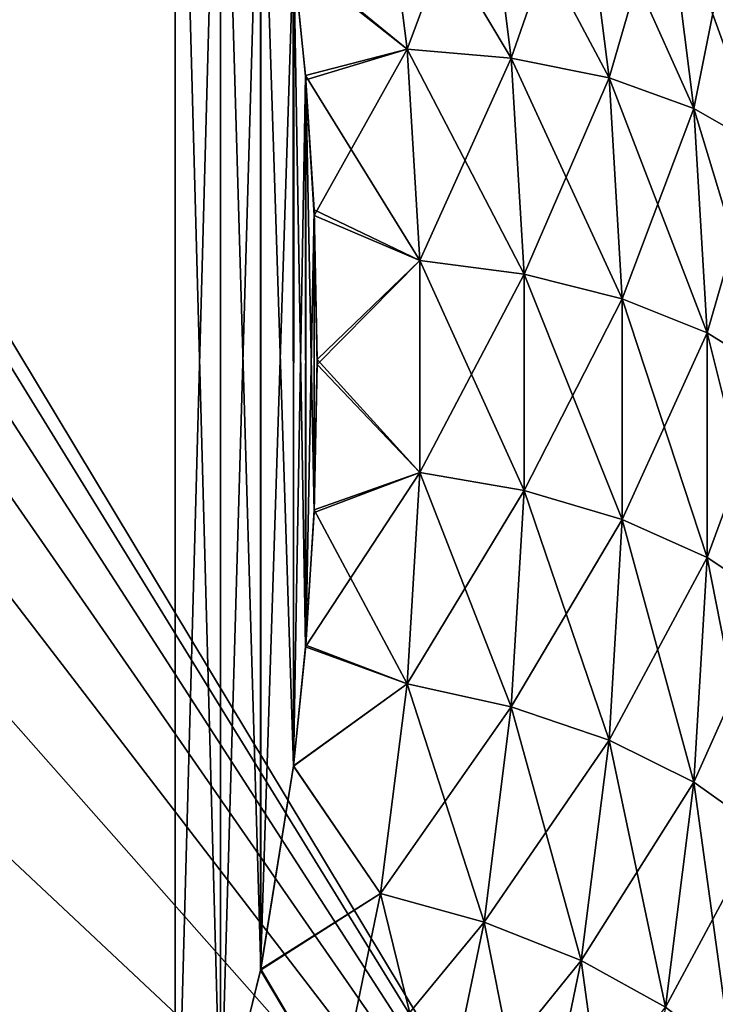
# Model space of a CAD drawing. Header units: millimetres. Extents: x -168 to 168, y -6 to 84.
# Tile 272 of 288: x 166.04 to 167.33, y 56.48 to 58.3. Entities that reach past the tile are written whole.
import ezdxf

# ---------------------------------------------------------------- set-up
doc = ezdxf.new("R2010")
doc.units = ezdxf.units.MM
doc.header["$LTSCALE"] = 65.185185
for name, color, linetype in [('652', 7, 'CONTINUOUS'), ('660', 7, 'CONTINUOUS'), ('661', 7, 'CONTINUOUS'), ('663', 7, 'CONTINUOUS'), ('664', 7, 'CONTINUOUS'), ('754', 7, 'CONTINUOUS'), ('762', 7, 'CONTINUOUS'), ('763', 7, 'CONTINUOUS'), ('765', 7, 'CONTINUOUS'), ('766', 7, 'CONTINUOUS')]:
    doc.layers.add(name, color=color, linetype=linetype)

msp = doc.modelspace()

# ---------------------------------------------------------------- linework, layer by layer
at = {"layer": '652', "linetype": 'Continuous'}
for points in [[(166, 57.7437, 105.1681), (166, 57.7437, 104.8319), (167.3519, 55.5, 105), (166, 57.7437, 105.1681)], [(166, 57.6936, 105.5007), (166, 57.7437, 105.1681), (167.3519, 55.5, 105), (166, 57.6936, 105.5007)], [(166, 57.7437, 104.8319), (166, 57.6936, 104.4993), (167.3519, 55.5, 105), (166, 57.7437, 104.8319)], [(166, 57.5945, 105.822), (166, 57.6936, 105.5007), (167.3519, 55.5, 105), (166, 57.5945, 105.822)], [(166, 57.6936, 104.4993), (166, 57.5945, 104.178), (167.3519, 55.5, 105), (166, 57.6936, 104.4993)], [(166, 57.4486, 106.125), (166, 57.5945, 105.822), (167.3519, 55.5, 105), (166, 57.4486, 106.125)], [(166, 57.5945, 104.178), (166, 57.4486, 103.875), (167.3519, 55.5, 105), (166, 57.5945, 104.178)], [(166, 57.2591, 106.4029), (166, 57.4486, 106.125), (167.3519, 55.5, 105), (166, 57.2591, 106.4029)], [(166, 57.4486, 103.875), (166, 57.2591, 103.5971), (167.3519, 55.5, 105), (166, 57.4486, 103.875)], [(166, 57.0304, 106.6494), (166, 57.2591, 106.4029), (167.3519, 55.5, 105), (166, 57.0304, 106.6494)], [(166, 57.2591, 103.5971), (166, 57.0304, 103.3506), (167.3519, 55.5, 105), (166, 57.2591, 103.5971)], [(166, 56.7675, 106.859), (166, 57.0304, 106.6494), (167.3519, 55.5, 105), (166, 56.7675, 106.859)], [(166, 57.0304, 103.3506), (166, 56.7675, 103.141), (167.3519, 55.5, 105), (166, 57.0304, 103.3506)], [(166, 56.4762, 107.0272), (166, 56.7675, 106.859), (167.3519, 55.5, 105), (166, 56.4762, 107.0272)], [(166, 56.7675, 103.141), (166, 56.4762, 102.9728), (167.3519, 55.5, 105), (166, 56.7675, 103.141)]]:
    msp.add_3dface(points, dxfattribs=at)
at = {"layer": '660', "linetype": 'Continuous'}
for points in [[(162, 56, 100.2887), (162, 59.3301, 102.2113), (166.3281, 59.3301, 102.2113), (162, 56, 100.2887)], [(166.3281, 56, 100.2887), (162, 56, 100.2887), (166.3281, 59.3301, 102.2113), (166.3281, 56, 100.2887)], [(166.4114, 59.0913, 102.0735), (166.3281, 56, 100.2887), (166.3281, 59.3301, 102.2113), (166.4114, 59.0913, 102.0735)], [(166.4114, 56.2387, 100.4265), (166.3281, 56, 100.2887), (166.4114, 59.0913, 102.0735), (166.4114, 56.2387, 100.4265)], [(166.4854, 58.7899, 101.8994), (166.4114, 56.2387, 100.4265), (166.4114, 59.0913, 102.0735), (166.4854, 58.7899, 101.8994)], [(166.4855, 56.5407, 100.6009), (166.4114, 56.2387, 100.4265), (166.4854, 58.7899, 101.8994), (166.4855, 56.5407, 100.6009)], [(166.546, 58.4144, 101.6827), (166.4855, 56.5407, 100.6009), (166.4854, 58.7899, 101.8994), (166.546, 58.4144, 101.6827)], [(166.5463, 56.9182, 100.8188), (166.4855, 56.5407, 100.6009), (166.546, 58.4144, 101.6827), (166.5463, 56.9182, 100.8188)], [(166.5688, 58.1935, 101.5551), (166.5463, 56.9182, 100.8188), (166.546, 58.4144, 101.6827), (166.5688, 58.1935, 101.5551)], [(166.5691, 57.1407, 100.9472), (166.5463, 56.9182, 100.8188), (166.5688, 58.1935, 101.5551), (166.5691, 57.1407, 100.9472)], [(166.5845, 57.9454, 101.4119), (166.5691, 57.1407, 100.9472), (166.5688, 58.1935, 101.5551), (166.5845, 57.9454, 101.4119)], [(166.5848, 57.3909, 101.0917), (166.5691, 57.1407, 100.9472), (166.5845, 57.9454, 101.4119), (166.5848, 57.3909, 101.0917)], [(166.5902, 57.6687, 101.2521), (166.5848, 57.3909, 101.0917), (166.5845, 57.9454, 101.4119), (166.5902, 57.6687, 101.2521)]]:
    msp.add_3dface(points, dxfattribs=at)
at = {"layer": '661', "linetype": 'Continuous'}
for points in [[(166.546, 58.4144, 101.6827), (166.7074, 58.6294, 101.8283), (166.7562, 58.2418, 101.6045), (166.546, 58.4144, 101.6827)], [(166.8987, 58.6235, 101.8925), (166.9488, 58.2257, 101.6628), (166.7074, 58.6294, 101.8283), (166.8987, 58.6235, 101.8925)], [(166.7074, 58.6294, 101.8283), (166.9488, 58.2257, 101.6628), (166.7562, 58.2418, 101.6045), (166.7074, 58.6294, 101.8283)], [(166.8987, 58.6235, 101.8925), (167.1293, 58.1888, 101.7553), (166.9488, 58.2257, 101.6628), (166.8987, 58.6235, 101.8925)], [(167.078, 58.5962, 101.9905), (167.1293, 58.1888, 101.7553), (166.8987, 58.6235, 101.8925), (167.078, 58.5962, 101.9905)], [(167.078, 58.5962, 101.9905), (167.2859, 58.1327, 101.8773), (167.1293, 58.1888, 101.7553), (167.078, 58.5962, 101.9905)], [(167.2335, 58.5483, 102.1173), (167.2859, 58.1327, 101.8773), (167.078, 58.5962, 101.9905), (167.2335, 58.5483, 102.1173)], [(167.3562, 58.4837, 102.264), (167.4095, 58.0614, 102.0202), (167.2335, 58.5483, 102.1173), (167.3562, 58.4837, 102.264)], [(167.2335, 58.5483, 102.1173), (167.4095, 58.0614, 102.0202), (167.2859, 58.1327, 101.8773), (167.2335, 58.5483, 102.1173)], [(166.5688, 58.1935, 101.5551), (166.546, 58.4144, 101.6827), (166.7562, 58.2418, 101.6045), (166.5688, 58.1935, 101.5551)], [(166.5688, 58.1935, 101.5551), (166.7562, 58.2418, 101.6045), (166.7796, 57.8514, 101.379), (166.5688, 58.1935, 101.5551)], [(166.7562, 58.2418, 101.6045), (166.9727, 57.8264, 101.4322), (166.7796, 57.8514, 101.379), (166.7562, 58.2418, 101.6045)], [(166.9488, 58.2257, 101.6628), (166.9727, 57.8264, 101.4322), (166.7562, 58.2418, 101.6045), (166.9488, 58.2257, 101.6628)], [(166.9488, 58.2257, 101.6628), (167.1538, 57.7811, 101.5199), (166.9727, 57.8264, 101.4322), (166.9488, 58.2257, 101.6628)], [(167.1293, 58.1888, 101.7553), (167.1538, 57.7811, 101.5199), (166.9488, 58.2257, 101.6628), (167.1293, 58.1888, 101.7553)], [(166.5845, 57.9454, 101.4119), (166.5688, 58.1935, 101.5551), (166.7796, 57.8514, 101.379), (166.5845, 57.9454, 101.4119)], [(167.2859, 58.1327, 101.8773), (167.3107, 57.7177, 101.6377), (167.1293, 58.1888, 101.7553), (167.2859, 58.1327, 101.8773)], [(167.1293, 58.1888, 101.7553), (167.3107, 57.7177, 101.6377), (167.1538, 57.7811, 101.5199), (167.1293, 58.1888, 101.7553)], [(167.2859, 58.1327, 101.8773), (167.4347, 57.6408, 101.7773), (167.3107, 57.7177, 101.6377), (167.2859, 58.1327, 101.8773)], [(167.4095, 58.0614, 102.0202), (167.4347, 57.6408, 101.7773), (167.2859, 58.1327, 101.8773), (167.4095, 58.0614, 102.0202)], [(166.5902, 57.6687, 101.2521), (166.5845, 57.9454, 101.4119), (166.7796, 57.8514, 101.379), (166.5902, 57.6687, 101.2521)], [(166.5902, 57.6687, 101.2521), (166.7796, 57.8514, 101.379), (166.7796, 57.4601, 101.1532), (166.5902, 57.6687, 101.2521)], [(166.7796, 57.8514, 101.379), (166.9727, 57.4266, 101.2014), (166.7796, 57.4601, 101.1532), (166.7796, 57.8514, 101.379)], [(166.9727, 57.8264, 101.4322), (166.9727, 57.4266, 101.2014), (166.7796, 57.8514, 101.379), (166.9727, 57.8264, 101.4322)], [(167.1538, 57.7811, 101.5199), (167.1538, 57.3733, 101.2845), (166.9727, 57.8264, 101.4322), (167.1538, 57.7811, 101.5199)], [(166.9727, 57.8264, 101.4322), (167.1538, 57.3733, 101.2845), (166.9727, 57.4266, 101.2014), (166.9727, 57.8264, 101.4322)], [(167.3107, 57.7177, 101.6377), (167.3107, 57.303, 101.3983), (167.1538, 57.7811, 101.5199), (167.3107, 57.7177, 101.6377)], [(167.1538, 57.7811, 101.5199), (167.3107, 57.303, 101.3983), (167.1538, 57.3733, 101.2845), (167.1538, 57.7811, 101.5199)], [(167.3107, 57.7177, 101.6377), (167.4347, 57.2205, 101.5347), (167.3107, 57.303, 101.3983), (167.3107, 57.7177, 101.6377)], [(167.4347, 57.6408, 101.7773), (167.4347, 57.2205, 101.5347), (167.3107, 57.7177, 101.6377), (167.4347, 57.6408, 101.7773)], [(166.5848, 57.3909, 101.0917), (166.5902, 57.6687, 101.2521), (166.7796, 57.4601, 101.1532), (166.5848, 57.3909, 101.0917)], [(166.5848, 57.3909, 101.0917), (166.7796, 57.4601, 101.1532), (166.7562, 57.0697, 100.9278), (166.5848, 57.3909, 101.0917)], [(166.7796, 57.4601, 101.1532), (166.9488, 57.0273, 100.9709), (166.7562, 57.0697, 100.9278), (166.7796, 57.4601, 101.1532)], [(166.9727, 57.4266, 101.2014), (166.9488, 57.0273, 100.9709), (166.7796, 57.4601, 101.1532), (166.9727, 57.4266, 101.2014)], [(166.9727, 57.4266, 101.2014), (167.1293, 56.9656, 101.0491), (166.9488, 57.0273, 100.9709), (166.9727, 57.4266, 101.2014)], [(167.1538, 57.3733, 101.2845), (167.1293, 56.9656, 101.0491), (166.9727, 57.4266, 101.2014), (167.1538, 57.3733, 101.2845)], [(166.5691, 57.1407, 100.9472), (166.5848, 57.3909, 101.0917), (166.7562, 57.0697, 100.9278), (166.5691, 57.1407, 100.9472)], [(167.1538, 57.3733, 101.2845), (167.2859, 56.888, 101.1587), (167.1293, 56.9656, 101.0491), (167.1538, 57.3733, 101.2845)], [(167.3107, 57.303, 101.3983), (167.2859, 56.888, 101.1587), (167.1538, 57.3733, 101.2845), (167.3107, 57.303, 101.3983)], [(167.3107, 57.303, 101.3983), (167.4095, 56.7999, 101.2918), (167.2859, 56.888, 101.1587), (167.3107, 57.303, 101.3983)], [(167.4347, 57.2205, 101.5347), (167.4095, 56.7999, 101.2918), (167.3107, 57.303, 101.3983), (167.4347, 57.2205, 101.5347)], [(166.5463, 56.9182, 100.8188), (166.5691, 57.1407, 100.9472), (166.7562, 57.0697, 100.9278), (166.5463, 56.9182, 100.8188)], [(166.5463, 56.9182, 100.8188), (166.7562, 57.0697, 100.9278), (166.7074, 56.6821, 100.704), (166.5463, 56.9182, 100.8188)], [(166.7562, 57.0697, 100.9278), (166.8987, 56.6294, 100.7412), (166.7074, 56.6821, 100.704), (166.7562, 57.0697, 100.9278)], [(166.9488, 57.0273, 100.9709), (166.8987, 56.6294, 100.7412), (166.7562, 57.0697, 100.9278), (166.9488, 57.0273, 100.9709)], [(166.9488, 57.0273, 100.9709), (167.078, 56.5582, 100.8139), (166.8987, 56.6294, 100.7412), (166.9488, 57.0273, 100.9709)], [(167.1293, 56.9656, 101.0491), (167.078, 56.5582, 100.8139), (166.9488, 57.0273, 100.9709), (167.1293, 56.9656, 101.0491)], [(167.1293, 56.9656, 101.0491), (167.2335, 56.4723, 100.9187), (167.078, 56.5582, 100.8139), (167.1293, 56.9656, 101.0491)], [(167.2859, 56.888, 101.1587), (167.2335, 56.4723, 100.9187), (167.1293, 56.9656, 101.0491), (167.2859, 56.888, 101.1587)], [(166.4855, 56.5407, 100.6009), (166.5463, 56.9182, 100.8188), (166.7074, 56.6821, 100.704), (166.4855, 56.5407, 100.6009)], [(167.2859, 56.888, 101.1587), (167.3562, 56.3776, 101.0481), (167.2335, 56.4723, 100.9187), (167.2859, 56.888, 101.1587)], [(167.4095, 56.7999, 101.2918), (167.3562, 56.3776, 101.0481), (167.2859, 56.888, 101.1587), (167.4095, 56.7999, 101.2918)], [(166.4855, 56.5407, 100.6009), (166.7074, 56.6821, 100.704), (166.6283, 56.3007, 100.4837), (166.4855, 56.5407, 100.6009)], [(166.7074, 56.6821, 100.704), (166.8169, 56.235, 100.5134), (166.6283, 56.3007, 100.4837), (166.7074, 56.6821, 100.704)], [(166.8987, 56.6294, 100.7412), (166.8169, 56.235, 100.5134), (166.7074, 56.6821, 100.704), (166.8987, 56.6294, 100.7412)], [(166.8987, 56.6294, 100.7412), (166.9936, 56.1515, 100.5791), (166.8169, 56.235, 100.5134), (166.8987, 56.6294, 100.7412)], [(167.078, 56.5582, 100.8139), (166.9936, 56.1515, 100.5791), (166.8987, 56.6294, 100.7412), (167.078, 56.5582, 100.8139)], [(167.078, 56.5582, 100.8139), (167.1469, 56.0551, 100.6778), (166.9936, 56.1515, 100.5791), (167.078, 56.5582, 100.8139)], [(167.2335, 56.4723, 100.9187), (167.1469, 56.0551, 100.6778), (167.078, 56.5582, 100.8139), (167.2335, 56.4723, 100.9187)], [(166.4114, 56.2387, 100.4265), (166.4855, 56.5407, 100.6009), (166.6283, 56.3007, 100.4837), (166.4114, 56.2387, 100.4265)]]:
    msp.add_3dface(points, dxfattribs=at)
at = {"layer": '663', "linetype": 'Continuous'}
for points in [[(166.7562, 58.2418, 108.3955), (166.7074, 58.6294, 108.1717), (166.5468, 58.408, 108.3211), (166.7562, 58.2418, 108.3955)], [(166.7074, 58.6294, 108.1717), (166.7562, 58.2418, 108.3955), (166.8987, 58.6235, 108.1075), (166.7074, 58.6294, 108.1717)], [(166.8987, 58.6235, 108.1075), (166.7562, 58.2418, 108.3955), (166.9488, 58.2257, 108.3372), (166.8987, 58.6235, 108.1075)], [(166.8987, 58.6235, 108.1075), (166.9488, 58.2257, 108.3372), (167.078, 58.5962, 108.0095), (166.8987, 58.6235, 108.1075)], [(167.078, 58.5962, 108.0095), (166.9488, 58.2257, 108.3372), (167.1293, 58.1888, 108.2447), (167.078, 58.5962, 108.0095)], [(167.078, 58.5962, 108.0095), (167.1293, 58.1888, 108.2447), (167.2335, 58.5483, 107.8827), (167.078, 58.5962, 108.0095)], [(167.2335, 58.5483, 107.8827), (167.1293, 58.1888, 108.2447), (167.2859, 58.1327, 108.1227), (167.2335, 58.5483, 107.8827)], [(167.2335, 58.5483, 107.8827), (167.2859, 58.1327, 108.1227), (167.3562, 58.4837, 107.736), (167.2335, 58.5483, 107.8827)], [(167.3562, 58.4837, 107.736), (167.2859, 58.1327, 108.1227), (167.4095, 58.0614, 107.9798), (167.3562, 58.4837, 107.736)], [(166.5695, 58.1852, 108.4497), (166.7562, 58.2418, 108.3955), (166.5468, 58.408, 108.3211), (166.5695, 58.1852, 108.4497)], [(166.5849, 57.9345, 108.5944), (166.7562, 58.2418, 108.3955), (166.5695, 58.1852, 108.4497), (166.5849, 57.9345, 108.5944)], [(166.7796, 57.8514, 108.6209), (166.7562, 58.2418, 108.3955), (166.5849, 57.9345, 108.5944), (166.7796, 57.8514, 108.6209)], [(166.7562, 58.2418, 108.3955), (166.7796, 57.8514, 108.6209), (166.9488, 58.2257, 108.3372), (166.7562, 58.2418, 108.3955)], [(166.9488, 58.2257, 108.3372), (166.7796, 57.8514, 108.6209), (166.9728, 57.8264, 108.5678), (166.9488, 58.2257, 108.3372)], [(166.9488, 58.2257, 108.3372), (166.9728, 57.8264, 108.5678), (167.1293, 58.1888, 108.2447), (166.9488, 58.2257, 108.3372)], [(167.1293, 58.1888, 108.2447), (166.9728, 57.8264, 108.5678), (167.1538, 57.7811, 108.48), (167.1293, 58.1888, 108.2447)], [(167.1293, 58.1888, 108.2447), (167.1538, 57.7811, 108.48), (167.2859, 58.1327, 108.1227), (167.1293, 58.1888, 108.2447)], [(167.2859, 58.1327, 108.1227), (167.1538, 57.7811, 108.48), (167.3107, 57.7177, 108.3623), (167.2859, 58.1327, 108.1227)], [(167.2859, 58.1327, 108.1227), (167.3107, 57.7177, 108.3623), (167.4095, 58.0614, 107.9798), (167.2859, 58.1327, 108.1227)], [(167.4095, 58.0614, 107.9798), (167.3107, 57.7177, 108.3623), (167.4347, 57.6408, 108.2227), (167.4095, 58.0614, 107.9798)], [(166.5903, 57.6597, 108.7531), (166.7796, 57.8514, 108.6209), (166.5849, 57.9345, 108.5944), (166.5903, 57.6597, 108.7531)], [(166.7796, 57.4602, 108.8468), (166.7796, 57.8514, 108.6209), (166.5903, 57.6597, 108.7531), (166.7796, 57.4602, 108.8468)], [(166.7796, 57.8514, 108.6209), (166.7796, 57.4602, 108.8468), (166.9728, 57.8264, 108.5678), (166.7796, 57.8514, 108.6209)], [(166.9728, 57.8264, 108.5678), (166.7796, 57.4602, 108.8468), (166.9728, 57.4266, 108.7986), (166.9728, 57.8264, 108.5678)], [(166.9728, 57.8264, 108.5678), (166.9728, 57.4266, 108.7986), (167.1538, 57.7811, 108.48), (166.9728, 57.8264, 108.5678)], [(167.1538, 57.7811, 108.48), (166.9728, 57.4266, 108.7986), (167.1538, 57.3733, 108.7155), (167.1538, 57.7811, 108.48)], [(167.1538, 57.7811, 108.48), (167.1538, 57.3733, 108.7155), (167.3107, 57.7177, 108.3623), (167.1538, 57.7811, 108.48)], [(167.3107, 57.7177, 108.3623), (167.1538, 57.3733, 108.7155), (167.3107, 57.303, 108.6017), (167.3107, 57.7177, 108.3623)], [(167.3107, 57.7177, 108.3623), (167.3107, 57.303, 108.6017), (167.4347, 57.6408, 108.2227), (167.3107, 57.7177, 108.3623)], [(166.5845, 57.386, 108.9111), (166.7796, 57.4602, 108.8468), (166.5903, 57.6597, 108.7531), (166.5845, 57.386, 108.9111)], [(167.4347, 57.6408, 108.2227), (167.3107, 57.303, 108.6017), (167.4347, 57.2205, 108.4653), (167.4347, 57.6408, 108.2227)], [(166.7562, 57.0697, 109.0722), (166.7796, 57.4602, 108.8468), (166.5689, 57.1381, 109.0543), (166.7562, 57.0697, 109.0722)], [(166.5689, 57.1381, 109.0543), (166.7796, 57.4602, 108.8468), (166.5845, 57.386, 108.9111), (166.5689, 57.1381, 109.0543)], [(166.7796, 57.4602, 108.8468), (166.7562, 57.0697, 109.0722), (166.9728, 57.4266, 108.7986), (166.7796, 57.4602, 108.8468)], [(166.9728, 57.4266, 108.7986), (166.7562, 57.0697, 109.0722), (166.9488, 57.0273, 109.0291), (166.9728, 57.4266, 108.7986)], [(166.9728, 57.4266, 108.7986), (166.9488, 57.0273, 109.0291), (167.1538, 57.3733, 108.7155), (166.9728, 57.4266, 108.7986)], [(167.1538, 57.3733, 108.7155), (166.9488, 57.0273, 109.0291), (167.1293, 56.9656, 108.9509), (167.1538, 57.3733, 108.7155)], [(167.1538, 57.3733, 108.7155), (167.1293, 56.9656, 108.9509), (167.3107, 57.303, 108.6017), (167.1538, 57.3733, 108.7155)], [(167.3107, 57.303, 108.6017), (167.1293, 56.9656, 108.9509), (167.2859, 56.888, 108.8413), (167.3107, 57.303, 108.6017)], [(167.3107, 57.303, 108.6017), (167.2859, 56.888, 108.8413), (167.4347, 57.2205, 108.4653), (167.3107, 57.303, 108.6017)], [(167.4347, 57.2205, 108.4653), (167.2859, 56.888, 108.8413), (167.4095, 56.7999, 108.7082), (167.4347, 57.2205, 108.4653)], [(166.5462, 56.9177, 109.1815), (166.7562, 57.0697, 109.0722), (166.5689, 57.1381, 109.0543), (166.5462, 56.9177, 109.1815)], [(166.7074, 56.6821, 109.296), (166.7562, 57.0697, 109.0722), (166.5462, 56.9177, 109.1815), (166.7074, 56.6821, 109.296)], [(166.7562, 57.0697, 109.0722), (166.7074, 56.6821, 109.296), (166.9488, 57.0273, 109.0291), (166.7562, 57.0697, 109.0722)], [(166.9488, 57.0273, 109.0291), (166.7074, 56.6821, 109.296), (166.8987, 56.6294, 109.2588), (166.9488, 57.0273, 109.0291)], [(166.9488, 57.0273, 109.0291), (166.8987, 56.6294, 109.2588), (167.1293, 56.9656, 108.9509), (166.9488, 57.0273, 109.0291)], [(167.1293, 56.9656, 108.9509), (166.8987, 56.6294, 109.2588), (167.078, 56.5582, 109.1861), (167.1293, 56.9656, 108.9509)], [(167.1293, 56.9656, 108.9509), (167.078, 56.5582, 109.1861), (167.2859, 56.888, 108.8413), (167.1293, 56.9656, 108.9509)], [(166.4858, 56.5422, 109.3983), (166.7074, 56.6821, 109.296), (166.5462, 56.9177, 109.1815), (166.4858, 56.5422, 109.3983)], [(167.2859, 56.888, 108.8413), (167.078, 56.5582, 109.1861), (167.2335, 56.4724, 109.0813), (167.2859, 56.888, 108.8413)], [(167.2859, 56.888, 108.8413), (167.2335, 56.4724, 109.0813), (167.4095, 56.7999, 108.7082), (167.2859, 56.888, 108.8413)], [(167.4095, 56.7999, 108.7082), (167.2335, 56.4724, 109.0813), (167.3562, 56.3777, 108.9519), (167.4095, 56.7999, 108.7082)], [(166.6283, 56.3007, 109.5162), (166.7074, 56.6821, 109.296), (166.4858, 56.5422, 109.3983), (166.6283, 56.3007, 109.5162)], [(166.7074, 56.6821, 109.296), (166.6283, 56.3007, 109.5162), (166.8987, 56.6294, 109.2588), (166.7074, 56.6821, 109.296)], [(166.8987, 56.6294, 109.2588), (166.6283, 56.3007, 109.5162), (166.8169, 56.235, 109.4866), (166.8987, 56.6294, 109.2588)], [(166.8987, 56.6294, 109.2588), (166.8169, 56.235, 109.4866), (167.078, 56.5582, 109.1861), (166.8987, 56.6294, 109.2588)], [(167.078, 56.5582, 109.1861), (166.8169, 56.235, 109.4866), (166.9936, 56.1515, 109.4209), (167.078, 56.5582, 109.1861)], [(167.078, 56.5582, 109.1861), (166.9936, 56.1515, 109.4209), (167.2335, 56.4724, 109.0813), (167.078, 56.5582, 109.1861)], [(166.4117, 56.2399, 109.5728), (166.6283, 56.3007, 109.5162), (166.4858, 56.5422, 109.3983), (166.4117, 56.2399, 109.5728)]]:
    msp.add_3dface(points, dxfattribs=at)
at = {"layer": '664', "linetype": 'Continuous'}
for points in [[(166.3281, 59.3301, 107.7887), (162, 59.3301, 107.7887), (166.3281, 56, 109.7113), (166.3281, 59.3301, 107.7887)], [(162, 59.3301, 107.7887), (162, 56, 109.7113), (166.3281, 56, 109.7113), (162, 59.3301, 107.7887)], [(166.3281, 59.3301, 107.7887), (166.4117, 56.2399, 109.5728), (166.4117, 59.0902, 107.9272), (166.3281, 59.3301, 107.7887)], [(166.3281, 59.3301, 107.7887), (166.3281, 56, 109.7113), (166.4117, 56.2399, 109.5728), (166.3281, 59.3301, 107.7887)], [(166.4858, 56.5422, 109.3983), (166.4861, 58.7867, 108.1024), (166.4117, 59.0902, 107.9272), (166.4858, 56.5422, 109.3983)], [(166.4117, 56.2399, 109.5728), (166.4858, 56.5422, 109.3983), (166.4117, 59.0902, 107.9272), (166.4117, 56.2399, 109.5728)], [(166.4858, 56.5422, 109.3983), (166.5462, 56.9177, 109.1815), (166.4861, 58.7867, 108.1024), (166.4858, 56.5422, 109.3983)], [(166.5462, 56.9177, 109.1815), (166.5468, 58.408, 108.3211), (166.4861, 58.7867, 108.1024), (166.5462, 56.9177, 109.1815)], [(166.5462, 56.9177, 109.1815), (166.5689, 57.1381, 109.0543), (166.5468, 58.408, 108.3211), (166.5462, 56.9177, 109.1815)], [(166.5689, 57.1381, 109.0543), (166.5695, 58.1852, 108.4497), (166.5468, 58.408, 108.3211), (166.5689, 57.1381, 109.0543)], [(166.5689, 57.1381, 109.0543), (166.5845, 57.386, 108.9111), (166.5695, 58.1852, 108.4497), (166.5689, 57.1381, 109.0543)], [(166.5845, 57.386, 108.9111), (166.5849, 57.9345, 108.5944), (166.5695, 58.1852, 108.4497), (166.5845, 57.386, 108.9111)], [(166.5845, 57.386, 108.9111), (166.5903, 57.6597, 108.7531), (166.5849, 57.9345, 108.5944), (166.5845, 57.386, 108.9111)]]:
    msp.add_3dface(points, dxfattribs=at)
at = {"layer": '754', "linetype": 'Continuous'}
for points in [[(166, 57.7437, -104.8319), (166, 57.7437, -105.1681), (167.3519, 55.5, -105), (166, 57.7437, -104.8319)], [(166, 57.6936, -104.4993), (166, 57.7437, -104.8319), (167.3519, 55.5, -105), (166, 57.6936, -104.4993)], [(166, 57.7437, -105.1681), (166, 57.6936, -105.5007), (167.3519, 55.5, -105), (166, 57.7437, -105.1681)], [(166, 57.5945, -104.178), (166, 57.6936, -104.4993), (167.3519, 55.5, -105), (166, 57.5945, -104.178)], [(166, 57.6936, -105.5007), (166, 57.5945, -105.822), (167.3519, 55.5, -105), (166, 57.6936, -105.5007)], [(166, 57.4486, -103.875), (166, 57.5945, -104.178), (167.3519, 55.5, -105), (166, 57.4486, -103.875)], [(166, 57.5945, -105.822), (166, 57.4486, -106.125), (167.3519, 55.5, -105), (166, 57.5945, -105.822)], [(166, 57.2591, -103.5971), (166, 57.4486, -103.875), (167.3519, 55.5, -105), (166, 57.2591, -103.5971)], [(166, 57.4486, -106.125), (166, 57.2591, -106.4029), (167.3519, 55.5, -105), (166, 57.4486, -106.125)], [(166, 57.0304, -103.3506), (166, 57.2591, -103.5971), (167.3519, 55.5, -105), (166, 57.0304, -103.3506)], [(166, 57.2591, -106.4029), (166, 57.0304, -106.6494), (167.3519, 55.5, -105), (166, 57.2591, -106.4029)], [(166, 56.7675, -103.141), (166, 57.0304, -103.3506), (167.3519, 55.5, -105), (166, 56.7675, -103.141)], [(166, 57.0304, -106.6494), (166, 56.7675, -106.859), (167.3519, 55.5, -105), (166, 57.0304, -106.6494)], [(166, 56.4762, -102.9728), (166, 56.7675, -103.141), (167.3519, 55.5, -105), (166, 56.4762, -102.9728)], [(166, 56.7675, -106.859), (166, 56.4762, -107.0272), (167.3519, 55.5, -105), (166, 56.7675, -106.859)]]:
    msp.add_3dface(points, dxfattribs=at)
at = {"layer": '762', "linetype": 'Continuous'}
for points in [[(162, 56, -109.7113), (162, 59.3301, -107.7887), (166.3281, 59.3301, -107.7887), (162, 56, -109.7113)], [(166.3281, 56, -109.7113), (162, 56, -109.7113), (166.3281, 59.3301, -107.7887), (166.3281, 56, -109.7113)], [(166.4114, 59.0913, -107.9265), (166.3281, 56, -109.7113), (166.3281, 59.3301, -107.7887), (166.4114, 59.0913, -107.9265)], [(166.4114, 56.2387, -109.5735), (166.3281, 56, -109.7113), (166.4114, 59.0913, -107.9265), (166.4114, 56.2387, -109.5735)], [(166.4854, 58.7899, -108.1006), (166.4114, 56.2387, -109.5735), (166.4114, 59.0913, -107.9265), (166.4854, 58.7899, -108.1006)], [(166.4855, 56.5407, -109.3991), (166.4114, 56.2387, -109.5735), (166.4854, 58.7899, -108.1006), (166.4855, 56.5407, -109.3991)], [(166.546, 58.4144, -108.3173), (166.4855, 56.5407, -109.3991), (166.4854, 58.7899, -108.1006), (166.546, 58.4144, -108.3173)], [(166.5463, 56.9182, -109.1812), (166.4855, 56.5407, -109.3991), (166.546, 58.4144, -108.3173), (166.5463, 56.9182, -109.1812)], [(166.5688, 58.1935, -108.4449), (166.5463, 56.9182, -109.1812), (166.546, 58.4144, -108.3173), (166.5688, 58.1935, -108.4449)], [(166.5691, 57.1407, -109.0528), (166.5463, 56.9182, -109.1812), (166.5688, 58.1935, -108.4449), (166.5691, 57.1407, -109.0528)], [(166.5845, 57.9454, -108.5881), (166.5691, 57.1407, -109.0528), (166.5688, 58.1935, -108.4449), (166.5845, 57.9454, -108.5881)], [(166.5848, 57.3909, -108.9083), (166.5691, 57.1407, -109.0528), (166.5845, 57.9454, -108.5881), (166.5848, 57.3909, -108.9083)], [(166.5902, 57.6687, -108.7479), (166.5848, 57.3909, -108.9083), (166.5845, 57.9454, -108.5881), (166.5902, 57.6687, -108.7479)]]:
    msp.add_3dface(points, dxfattribs=at)
at = {"layer": '763', "linetype": 'Continuous'}
for points in [[(166.546, 58.4144, -108.3173), (166.7074, 58.6294, -108.1717), (166.7562, 58.2418, -108.3955), (166.546, 58.4144, -108.3173)], [(166.8987, 58.6235, -108.1075), (166.9488, 58.2257, -108.3372), (166.7074, 58.6294, -108.1717), (166.8987, 58.6235, -108.1075)], [(166.7074, 58.6294, -108.1717), (166.9488, 58.2257, -108.3372), (166.7562, 58.2418, -108.3955), (166.7074, 58.6294, -108.1717)], [(166.8987, 58.6235, -108.1075), (167.1293, 58.1888, -108.2447), (166.9488, 58.2257, -108.3372), (166.8987, 58.6235, -108.1075)], [(167.078, 58.5962, -108.0095), (167.1293, 58.1888, -108.2447), (166.8987, 58.6235, -108.1075), (167.078, 58.5962, -108.0095)], [(167.078, 58.5962, -108.0095), (167.2859, 58.1327, -108.1227), (167.1293, 58.1888, -108.2447), (167.078, 58.5962, -108.0095)], [(167.2335, 58.5483, -107.8827), (167.2859, 58.1327, -108.1227), (167.078, 58.5962, -108.0095), (167.2335, 58.5483, -107.8827)], [(167.3562, 58.4837, -107.736), (167.4095, 58.0614, -107.9798), (167.2335, 58.5483, -107.8827), (167.3562, 58.4837, -107.736)], [(167.2335, 58.5483, -107.8827), (167.4095, 58.0614, -107.9798), (167.2859, 58.1327, -108.1227), (167.2335, 58.5483, -107.8827)], [(166.5688, 58.1935, -108.4449), (166.546, 58.4144, -108.3173), (166.7562, 58.2418, -108.3955), (166.5688, 58.1935, -108.4449)], [(166.5688, 58.1935, -108.4449), (166.7562, 58.2418, -108.3955), (166.7796, 57.8514, -108.621), (166.5688, 58.1935, -108.4449)], [(166.7562, 58.2418, -108.3955), (166.9727, 57.8264, -108.5678), (166.7796, 57.8514, -108.621), (166.7562, 58.2418, -108.3955)], [(166.9488, 58.2257, -108.3372), (166.9727, 57.8264, -108.5678), (166.7562, 58.2418, -108.3955), (166.9488, 58.2257, -108.3372)], [(166.9488, 58.2257, -108.3372), (167.1538, 57.7811, -108.4801), (166.9727, 57.8264, -108.5678), (166.9488, 58.2257, -108.3372)], [(167.1293, 58.1888, -108.2447), (167.1538, 57.7811, -108.4801), (166.9488, 58.2257, -108.3372), (167.1293, 58.1888, -108.2447)], [(166.5845, 57.9454, -108.5881), (166.5688, 58.1935, -108.4449), (166.7796, 57.8514, -108.621), (166.5845, 57.9454, -108.5881)], [(167.2859, 58.1327, -108.1227), (167.3107, 57.7177, -108.3623), (167.1293, 58.1888, -108.2447), (167.2859, 58.1327, -108.1227)], [(167.1293, 58.1888, -108.2447), (167.3107, 57.7177, -108.3623), (167.1538, 57.7811, -108.4801), (167.1293, 58.1888, -108.2447)], [(167.2859, 58.1327, -108.1227), (167.4347, 57.6408, -108.2227), (167.3107, 57.7177, -108.3623), (167.2859, 58.1327, -108.1227)], [(167.4095, 58.0614, -107.9798), (167.4347, 57.6408, -108.2227), (167.2859, 58.1327, -108.1227), (167.4095, 58.0614, -107.9798)], [(166.5902, 57.6687, -108.7479), (166.5845, 57.9454, -108.5881), (166.7796, 57.8514, -108.621), (166.5902, 57.6687, -108.7479)], [(166.5902, 57.6687, -108.7479), (166.7796, 57.8514, -108.621), (166.7796, 57.4601, -108.8468), (166.5902, 57.6687, -108.7479)], [(166.7796, 57.8514, -108.621), (166.9727, 57.4266, -108.7986), (166.7796, 57.4601, -108.8468), (166.7796, 57.8514, -108.621)], [(166.9727, 57.8264, -108.5678), (166.9727, 57.4266, -108.7986), (166.7796, 57.8514, -108.621), (166.9727, 57.8264, -108.5678)], [(167.1538, 57.7811, -108.4801), (167.1538, 57.3733, -108.7155), (166.9727, 57.8264, -108.5678), (167.1538, 57.7811, -108.4801)], [(166.9727, 57.8264, -108.5678), (167.1538, 57.3733, -108.7155), (166.9727, 57.4266, -108.7986), (166.9727, 57.8264, -108.5678)], [(167.3107, 57.7177, -108.3623), (167.3107, 57.303, -108.6017), (167.1538, 57.7811, -108.4801), (167.3107, 57.7177, -108.3623)], [(167.1538, 57.7811, -108.4801), (167.3107, 57.303, -108.6017), (167.1538, 57.3733, -108.7155), (167.1538, 57.7811, -108.4801)], [(167.3107, 57.7177, -108.3623), (167.4347, 57.2205, -108.4653), (167.3107, 57.303, -108.6017), (167.3107, 57.7177, -108.3623)], [(167.4347, 57.6408, -108.2227), (167.4347, 57.2205, -108.4653), (167.3107, 57.7177, -108.3623), (167.4347, 57.6408, -108.2227)], [(166.5848, 57.3909, -108.9083), (166.5902, 57.6687, -108.7479), (166.7796, 57.4601, -108.8468), (166.5848, 57.3909, -108.9083)], [(166.5848, 57.3909, -108.9083), (166.7796, 57.4601, -108.8468), (166.7562, 57.0697, -109.0722), (166.5848, 57.3909, -108.9083)], [(166.7796, 57.4601, -108.8468), (166.9488, 57.0273, -109.0291), (166.7562, 57.0697, -109.0722), (166.7796, 57.4601, -108.8468)], [(166.9727, 57.4266, -108.7986), (166.9488, 57.0273, -109.0291), (166.7796, 57.4601, -108.8468), (166.9727, 57.4266, -108.7986)], [(166.9727, 57.4266, -108.7986), (167.1293, 56.9656, -108.9509), (166.9488, 57.0273, -109.0291), (166.9727, 57.4266, -108.7986)], [(167.1538, 57.3733, -108.7155), (167.1293, 56.9656, -108.9509), (166.9727, 57.4266, -108.7986), (167.1538, 57.3733, -108.7155)], [(166.5691, 57.1407, -109.0528), (166.5848, 57.3909, -108.9083), (166.7562, 57.0697, -109.0722), (166.5691, 57.1407, -109.0528)], [(167.1538, 57.3733, -108.7155), (167.2859, 56.888, -108.8413), (167.1293, 56.9656, -108.9509), (167.1538, 57.3733, -108.7155)], [(167.3107, 57.303, -108.6017), (167.2859, 56.888, -108.8413), (167.1538, 57.3733, -108.7155), (167.3107, 57.303, -108.6017)], [(167.3107, 57.303, -108.6017), (167.4095, 56.7999, -108.7082), (167.2859, 56.888, -108.8413), (167.3107, 57.303, -108.6017)], [(167.4347, 57.2205, -108.4653), (167.4095, 56.7999, -108.7082), (167.3107, 57.303, -108.6017), (167.4347, 57.2205, -108.4653)], [(166.5463, 56.9182, -109.1812), (166.5691, 57.1407, -109.0528), (166.7562, 57.0697, -109.0722), (166.5463, 56.9182, -109.1812)], [(166.5463, 56.9182, -109.1812), (166.7562, 57.0697, -109.0722), (166.7074, 56.6821, -109.296), (166.5463, 56.9182, -109.1812)], [(166.7562, 57.0697, -109.0722), (166.8987, 56.6294, -109.2588), (166.7074, 56.6821, -109.296), (166.7562, 57.0697, -109.0722)], [(166.9488, 57.0273, -109.0291), (166.8987, 56.6294, -109.2588), (166.7562, 57.0697, -109.0722), (166.9488, 57.0273, -109.0291)], [(166.9488, 57.0273, -109.0291), (167.078, 56.5582, -109.1861), (166.8987, 56.6294, -109.2588), (166.9488, 57.0273, -109.0291)], [(167.1293, 56.9656, -108.9509), (167.078, 56.5582, -109.1861), (166.9488, 57.0273, -109.0291), (167.1293, 56.9656, -108.9509)], [(167.1293, 56.9656, -108.9509), (167.2335, 56.4723, -109.0813), (167.078, 56.5582, -109.1861), (167.1293, 56.9656, -108.9509)], [(167.2859, 56.888, -108.8413), (167.2335, 56.4723, -109.0813), (167.1293, 56.9656, -108.9509), (167.2859, 56.888, -108.8413)], [(166.4855, 56.5407, -109.3991), (166.5463, 56.9182, -109.1812), (166.7074, 56.6821, -109.296), (166.4855, 56.5407, -109.3991)], [(167.2859, 56.888, -108.8413), (167.3562, 56.3776, -108.9519), (167.2335, 56.4723, -109.0813), (167.2859, 56.888, -108.8413)], [(167.4095, 56.7999, -108.7082), (167.3562, 56.3776, -108.9519), (167.2859, 56.888, -108.8413), (167.4095, 56.7999, -108.7082)], [(166.4855, 56.5407, -109.3991), (166.7074, 56.6821, -109.296), (166.6283, 56.3007, -109.5163), (166.4855, 56.5407, -109.3991)], [(166.7074, 56.6821, -109.296), (166.8169, 56.235, -109.4866), (166.6283, 56.3007, -109.5163), (166.7074, 56.6821, -109.296)], [(166.8987, 56.6294, -109.2588), (166.8169, 56.235, -109.4866), (166.7074, 56.6821, -109.296), (166.8987, 56.6294, -109.2588)], [(166.8987, 56.6294, -109.2588), (166.9936, 56.1515, -109.4209), (166.8169, 56.235, -109.4866), (166.8987, 56.6294, -109.2588)], [(167.078, 56.5582, -109.1861), (166.9936, 56.1515, -109.4209), (166.8987, 56.6294, -109.2588), (167.078, 56.5582, -109.1861)], [(167.078, 56.5582, -109.1861), (167.1469, 56.0551, -109.3222), (166.9936, 56.1515, -109.4209), (167.078, 56.5582, -109.1861)], [(167.2335, 56.4723, -109.0813), (167.1469, 56.0551, -109.3222), (167.078, 56.5582, -109.1861), (167.2335, 56.4723, -109.0813)], [(166.4114, 56.2387, -109.5735), (166.4855, 56.5407, -109.3991), (166.6283, 56.3007, -109.5163), (166.4114, 56.2387, -109.5735)]]:
    msp.add_3dface(points, dxfattribs=at)
at = {"layer": '765', "linetype": 'Continuous'}
for points in [[(166.7562, 58.2418, -101.6045), (166.7074, 58.6294, -101.8283), (166.5468, 58.408, -101.6789), (166.7562, 58.2418, -101.6045)], [(166.7074, 58.6294, -101.8283), (166.7562, 58.2418, -101.6045), (166.8987, 58.6235, -101.8925), (166.7074, 58.6294, -101.8283)], [(166.8987, 58.6235, -101.8925), (166.7562, 58.2418, -101.6045), (166.9488, 58.2257, -101.6628), (166.8987, 58.6235, -101.8925)], [(166.8987, 58.6235, -101.8925), (166.9488, 58.2257, -101.6628), (167.078, 58.5962, -101.9905), (166.8987, 58.6235, -101.8925)], [(167.078, 58.5962, -101.9905), (166.9488, 58.2257, -101.6628), (167.1293, 58.1888, -101.7553), (167.078, 58.5962, -101.9905)], [(167.078, 58.5962, -101.9905), (167.1293, 58.1888, -101.7553), (167.2335, 58.5483, -102.1173), (167.078, 58.5962, -101.9905)], [(167.2335, 58.5483, -102.1173), (167.1293, 58.1888, -101.7553), (167.2859, 58.1327, -101.8773), (167.2335, 58.5483, -102.1173)], [(167.2335, 58.5483, -102.1173), (167.2859, 58.1327, -101.8773), (167.3562, 58.4837, -102.264), (167.2335, 58.5483, -102.1173)], [(167.3562, 58.4837, -102.264), (167.2859, 58.1327, -101.8773), (167.4095, 58.0614, -102.0202), (167.3562, 58.4837, -102.264)], [(166.5695, 58.1852, -101.5503), (166.7562, 58.2418, -101.6045), (166.5468, 58.408, -101.6789), (166.5695, 58.1852, -101.5503)], [(166.5849, 57.9345, -101.4056), (166.7562, 58.2418, -101.6045), (166.5695, 58.1852, -101.5503), (166.5849, 57.9345, -101.4056)], [(166.7796, 57.8514, -101.3791), (166.7562, 58.2418, -101.6045), (166.5849, 57.9345, -101.4056), (166.7796, 57.8514, -101.3791)], [(166.7562, 58.2418, -101.6045), (166.7796, 57.8514, -101.3791), (166.9488, 58.2257, -101.6628), (166.7562, 58.2418, -101.6045)], [(166.9488, 58.2257, -101.6628), (166.7796, 57.8514, -101.3791), (166.9728, 57.8264, -101.4322), (166.9488, 58.2257, -101.6628)], [(166.9488, 58.2257, -101.6628), (166.9728, 57.8264, -101.4322), (167.1293, 58.1888, -101.7553), (166.9488, 58.2257, -101.6628)], [(167.1293, 58.1888, -101.7553), (166.9728, 57.8264, -101.4322), (167.1538, 57.7811, -101.52), (167.1293, 58.1888, -101.7553)], [(167.1293, 58.1888, -101.7553), (167.1538, 57.7811, -101.52), (167.2859, 58.1327, -101.8773), (167.1293, 58.1888, -101.7553)], [(167.2859, 58.1327, -101.8773), (167.1538, 57.7811, -101.52), (167.3107, 57.7177, -101.6377), (167.2859, 58.1327, -101.8773)], [(167.2859, 58.1327, -101.8773), (167.3107, 57.7177, -101.6377), (167.4095, 58.0614, -102.0202), (167.2859, 58.1327, -101.8773)], [(167.4095, 58.0614, -102.0202), (167.3107, 57.7177, -101.6377), (167.4347, 57.6408, -101.7773), (167.4095, 58.0614, -102.0202)], [(166.5903, 57.6597, -101.2469), (166.7796, 57.8514, -101.3791), (166.5849, 57.9345, -101.4056), (166.5903, 57.6597, -101.2469)], [(166.7796, 57.4602, -101.1532), (166.7796, 57.8514, -101.3791), (166.5903, 57.6597, -101.2469), (166.7796, 57.4602, -101.1532)], [(166.7796, 57.8514, -101.3791), (166.7796, 57.4602, -101.1532), (166.9728, 57.8264, -101.4322), (166.7796, 57.8514, -101.3791)], [(166.9728, 57.8264, -101.4322), (166.7796, 57.4602, -101.1532), (166.9728, 57.4266, -101.2014), (166.9728, 57.8264, -101.4322)], [(166.9728, 57.8264, -101.4322), (166.9728, 57.4266, -101.2014), (167.1538, 57.7811, -101.52), (166.9728, 57.8264, -101.4322)], [(167.1538, 57.7811, -101.52), (166.9728, 57.4266, -101.2014), (167.1538, 57.3733, -101.2845), (167.1538, 57.7811, -101.52)], [(167.1538, 57.7811, -101.52), (167.1538, 57.3733, -101.2845), (167.3107, 57.7177, -101.6377), (167.1538, 57.7811, -101.52)], [(167.3107, 57.7177, -101.6377), (167.1538, 57.3733, -101.2845), (167.3107, 57.303, -101.3983), (167.3107, 57.7177, -101.6377)], [(167.3107, 57.7177, -101.6377), (167.3107, 57.303, -101.3983), (167.4347, 57.6408, -101.7773), (167.3107, 57.7177, -101.6377)], [(166.5845, 57.386, -101.0889), (166.7796, 57.4602, -101.1532), (166.5903, 57.6597, -101.2469), (166.5845, 57.386, -101.0889)], [(167.4347, 57.6408, -101.7773), (167.3107, 57.303, -101.3983), (167.4347, 57.2205, -101.5347), (167.4347, 57.6408, -101.7773)], [(166.7562, 57.0697, -100.9278), (166.7796, 57.4602, -101.1532), (166.5689, 57.1381, -100.9457), (166.7562, 57.0697, -100.9278)], [(166.5689, 57.1381, -100.9457), (166.7796, 57.4602, -101.1532), (166.5845, 57.386, -101.0889), (166.5689, 57.1381, -100.9457)], [(166.7796, 57.4602, -101.1532), (166.7562, 57.0697, -100.9278), (166.9728, 57.4266, -101.2014), (166.7796, 57.4602, -101.1532)], [(166.9728, 57.4266, -101.2014), (166.7562, 57.0697, -100.9278), (166.9488, 57.0273, -100.9709), (166.9728, 57.4266, -101.2014)], [(166.9728, 57.4266, -101.2014), (166.9488, 57.0273, -100.9709), (167.1538, 57.3733, -101.2845), (166.9728, 57.4266, -101.2014)], [(167.1538, 57.3733, -101.2845), (166.9488, 57.0273, -100.9709), (167.1293, 56.9656, -101.0491), (167.1538, 57.3733, -101.2845)], [(167.1538, 57.3733, -101.2845), (167.1293, 56.9656, -101.0491), (167.3107, 57.303, -101.3983), (167.1538, 57.3733, -101.2845)], [(167.3107, 57.303, -101.3983), (167.1293, 56.9656, -101.0491), (167.2859, 56.888, -101.1587), (167.3107, 57.303, -101.3983)], [(167.3107, 57.303, -101.3983), (167.2859, 56.888, -101.1587), (167.4347, 57.2205, -101.5347), (167.3107, 57.303, -101.3983)], [(167.4347, 57.2205, -101.5347), (167.2859, 56.888, -101.1587), (167.4095, 56.7999, -101.2918), (167.4347, 57.2205, -101.5347)], [(166.5462, 56.9177, -100.8185), (166.7562, 57.0697, -100.9278), (166.5689, 57.1381, -100.9457), (166.5462, 56.9177, -100.8185)], [(166.7074, 56.6821, -100.704), (166.7562, 57.0697, -100.9278), (166.5462, 56.9177, -100.8185), (166.7074, 56.6821, -100.704)], [(166.7562, 57.0697, -100.9278), (166.7074, 56.6821, -100.704), (166.9488, 57.0273, -100.9709), (166.7562, 57.0697, -100.9278)], [(166.9488, 57.0273, -100.9709), (166.7074, 56.6821, -100.704), (166.8987, 56.6294, -100.7412), (166.9488, 57.0273, -100.9709)], [(166.9488, 57.0273, -100.9709), (166.8987, 56.6294, -100.7412), (167.1293, 56.9656, -101.0491), (166.9488, 57.0273, -100.9709)], [(167.1293, 56.9656, -101.0491), (166.8987, 56.6294, -100.7412), (167.078, 56.5582, -100.8139), (167.1293, 56.9656, -101.0491)], [(167.1293, 56.9656, -101.0491), (167.078, 56.5582, -100.8139), (167.2859, 56.888, -101.1587), (167.1293, 56.9656, -101.0491)], [(166.4858, 56.5422, -100.6017), (166.7074, 56.6821, -100.704), (166.5462, 56.9177, -100.8185), (166.4858, 56.5422, -100.6017)], [(167.2859, 56.888, -101.1587), (167.078, 56.5582, -100.8139), (167.2335, 56.4724, -100.9187), (167.2859, 56.888, -101.1587)], [(167.2859, 56.888, -101.1587), (167.2335, 56.4724, -100.9187), (167.4095, 56.7999, -101.2918), (167.2859, 56.888, -101.1587)], [(167.4095, 56.7999, -101.2918), (167.2335, 56.4724, -100.9187), (167.3562, 56.3777, -101.0481), (167.4095, 56.7999, -101.2918)], [(166.6283, 56.3007, -100.4838), (166.7074, 56.6821, -100.704), (166.4858, 56.5422, -100.6017), (166.6283, 56.3007, -100.4838)], [(166.7074, 56.6821, -100.704), (166.6283, 56.3007, -100.4838), (166.8987, 56.6294, -100.7412), (166.7074, 56.6821, -100.704)], [(166.8987, 56.6294, -100.7412), (166.6283, 56.3007, -100.4838), (166.8169, 56.235, -100.5134), (166.8987, 56.6294, -100.7412)], [(166.8987, 56.6294, -100.7412), (166.8169, 56.235, -100.5134), (167.078, 56.5582, -100.8139), (166.8987, 56.6294, -100.7412)], [(167.078, 56.5582, -100.8139), (166.8169, 56.235, -100.5134), (166.9936, 56.1515, -100.5791), (167.078, 56.5582, -100.8139)], [(167.078, 56.5582, -100.8139), (166.9936, 56.1515, -100.5791), (167.2335, 56.4724, -100.9187), (167.078, 56.5582, -100.8139)], [(166.4117, 56.2399, -100.4272), (166.6283, 56.3007, -100.4838), (166.4858, 56.5422, -100.6017), (166.4117, 56.2399, -100.4272)]]:
    msp.add_3dface(points, dxfattribs=at)
at = {"layer": '766', "linetype": 'Continuous'}
for points in [[(166.3281, 59.3301, -102.2113), (162, 59.3301, -102.2113), (166.3281, 56, -100.2887), (166.3281, 59.3301, -102.2113)], [(162, 59.3301, -102.2113), (162, 56, -100.2887), (166.3281, 56, -100.2887), (162, 59.3301, -102.2113)], [(166.3281, 59.3301, -102.2113), (166.4117, 56.2399, -100.4272), (166.4117, 59.0902, -102.0728), (166.3281, 59.3301, -102.2113)], [(166.3281, 59.3301, -102.2113), (166.3281, 56, -100.2887), (166.4117, 56.2399, -100.4272), (166.3281, 59.3301, -102.2113)], [(166.4858, 56.5422, -100.6017), (166.4861, 58.7867, -101.8976), (166.4117, 59.0902, -102.0728), (166.4858, 56.5422, -100.6017)], [(166.4117, 56.2399, -100.4272), (166.4858, 56.5422, -100.6017), (166.4117, 59.0902, -102.0728), (166.4117, 56.2399, -100.4272)], [(166.4858, 56.5422, -100.6017), (166.5462, 56.9177, -100.8185), (166.4861, 58.7867, -101.8976), (166.4858, 56.5422, -100.6017)], [(166.5462, 56.9177, -100.8185), (166.5468, 58.408, -101.6789), (166.4861, 58.7867, -101.8976), (166.5462, 56.9177, -100.8185)], [(166.5462, 56.9177, -100.8185), (166.5689, 57.1381, -100.9457), (166.5468, 58.408, -101.6789), (166.5462, 56.9177, -100.8185)], [(166.5689, 57.1381, -100.9457), (166.5695, 58.1852, -101.5503), (166.5468, 58.408, -101.6789), (166.5689, 57.1381, -100.9457)], [(166.5689, 57.1381, -100.9457), (166.5845, 57.386, -101.0889), (166.5695, 58.1852, -101.5503), (166.5689, 57.1381, -100.9457)], [(166.5845, 57.386, -101.0889), (166.5849, 57.9345, -101.4056), (166.5695, 58.1852, -101.5503), (166.5845, 57.386, -101.0889)], [(166.5845, 57.386, -101.0889), (166.5903, 57.6597, -101.2469), (166.5849, 57.9345, -101.4056), (166.5845, 57.386, -101.0889)]]:
    msp.add_3dface(points, dxfattribs=at)

doc.saveas('drawing.dxf')
